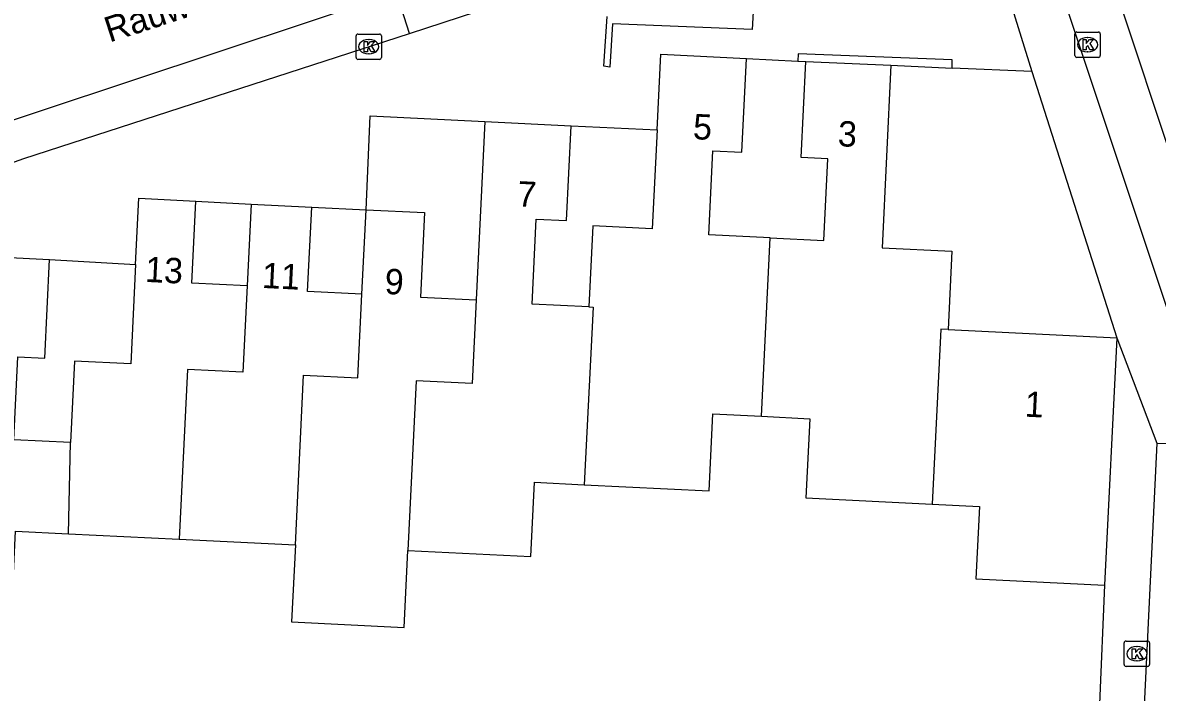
# Model space of a CAD drawing. Extents: x 162990 to 165007, y 383433 to 384336.
# Drawn here: x 164823.07 to 164867.83, y 383772.17 to 383798.57 of the extents above; entities that cross this region are included whole.
import ezdxf

# ---------------------------------------------------------------- set-up
doc = ezdxf.new("R2010")
doc.units = 0
for name, color, linetype in [('IMGEO_Groenvoorziening', 7, 'Continuous'), ('IMGEO_Kolk', 7, 'Continuous'), ('IMGEO_Muur', 7, 'Continuous'), ('IMGEO_Openbare_ruimte_label', 7, 'Continuous'), ('IMGEO_Pand', 7, 'Continuous'), ('IMGEO_Pand_nummerreeks', 7, 'Continuous'), ('IMGEO_Rijbaan_lokaal_gesloten', 7, 'Continuous'), ('IMGEO_Rijbaan_lokaal_open', 7, 'Continuous'), ('IMGEO_Voetpad_open', 7, 'Continuous')]:
    doc.layers.add(name, color=color, linetype=linetype)

msp = doc.modelspace()

# ---------------------------------------------------------------- linework, layer by layer
at = {"layer": 'IMGEO_Groenvoorziening'}
for points in [[(164853.658, 383797.062), (164853.961, 383797.047)], [(164857.321, 383796.892), (164859.735, 383796.785)]]:
    msp.add_lwpolyline(points, dxfattribs=at)
at = {"layer": 'IMGEO_Kolk'}
for p, q in [((164836.224, 383797.199), (164836.224, 383798.051)), ((164836.299, 383798.125), (164837.151, 383798.125)), ((164837.225, 383798.051), (164837.225, 383797.199)), ((164864.582, 383797.28), (164864.582, 383798.132)), ((164864.657, 383798.206), (164865.509, 383798.206)), ((164865.07, 383797.986), (164865.095, 383797.986)), ((164865.583, 383798.132), (164865.583, 383797.28)), ((164836.712, 383797.905), (164836.737, 383797.905)), ((164837.151, 383797.125), (164836.299, 383797.125)), ((164836.735, 383797.345), (164836.71, 383797.345)), ((164865.509, 383797.206), (164864.657, 383797.206)), ((164865.093, 383797.426), (164865.068, 383797.426)), ((164866.526, 383773.263), (164866.526, 383774.115)), ((164866.601, 383774.189), (164867.453, 383774.189)), ((164867.014, 383773.969), (164867.039, 383773.969)), ((164867.527, 383774.115), (164867.527, 383773.263)), ((164867.037, 383773.409), (164867.012, 383773.409)), ((164867.453, 383773.189), (164866.601, 383773.189))]:
    msp.add_line(p, q, dxfattribs=at)
for points in [[(164836.224, 383797.199), (164836.224, 383798.051)], [(164836.299, 383798.125), (164837.151, 383798.125)], [(164837.225, 383798.051), (164837.225, 383797.199)], [(164864.582, 383797.28), (164864.582, 383798.132)], [(164864.657, 383798.206), (164865.509, 383798.206)], [(164865.583, 383798.132), (164865.583, 383797.28)], [(164836.545, 383797.825), (164836.668, 383797.825), (164836.668, 383797.674), (164836.798, 383797.825), (164836.962, 383797.825), (164836.816, 383797.674), (164836.969, 383797.425), (164836.817, 383797.425), (164836.732, 383797.589), (164836.668, 383797.522), (164836.668, 383797.425), (164836.545, 383797.425), (164836.545, 383797.825)], [(164864.903, 383797.906), (164865.026, 383797.906), (164865.026, 383797.755), (164865.156, 383797.906), (164865.32, 383797.906), (164865.174, 383797.755), (164865.327, 383797.506), (164865.175, 383797.506), (164865.09, 383797.67), (164865.026, 383797.603), (164865.026, 383797.506), (164864.903, 383797.506), (164864.903, 383797.906)], [(164837.151, 383797.125), (164836.299, 383797.125)], [(164865.509, 383797.206), (164864.657, 383797.206)], [(164866.526, 383773.263), (164866.526, 383774.115)], [(164866.601, 383774.189), (164867.453, 383774.189)], [(164866.847, 383773.889), (164866.97, 383773.889), (164866.97, 383773.738), (164867.1, 383773.889), (164867.264, 383773.889), (164867.118, 383773.738), (164867.271, 383773.489), (164867.119, 383773.489), (164867.034, 383773.653), (164866.97, 383773.586), (164866.97, 383773.489), (164866.847, 383773.489), (164866.847, 383773.889)], [(164867.527, 383774.115), (164867.527, 383773.263)], [(164867.453, 383773.189), (164866.601, 383773.189)]]:
    msp.add_lwpolyline(points, dxfattribs=at)
for centre, start, end in [((164836.301, 383798.049), 91.552, 178.448), ((164836.301, 383798.049), 91.552, 178.448), ((164837.149, 383798.049), 1.552, 88.448), ((164837.149, 383798.049), 1.552, 88.448), ((164864.659, 383798.13), 91.552, 178.448), ((164864.659, 383798.13), 91.552, 178.448), ((164865.507, 383798.13), 1.552, 88.448), ((164865.507, 383798.13), 1.552, 88.448), ((164836.301, 383797.201), 181.552, 268.448), ((164836.301, 383797.201), 181.552, 268.448), ((164837.149, 383797.201), 271.552, 358.448), ((164837.149, 383797.201), 271.552, 358.448), ((164864.659, 383797.282), 181.552, 268.448), ((164864.659, 383797.282), 181.552, 268.448), ((164865.507, 383797.282), 271.552, 358.448), ((164865.507, 383797.282), 271.552, 358.448), ((164866.603, 383774.113), 91.552, 178.448), ((164866.603, 383774.113), 91.552, 178.448), ((164867.451, 383774.113), 1.552, 88.448), ((164867.451, 383774.113), 1.552, 88.448), ((164866.603, 383773.265), 181.552, 268.448), ((164866.603, 383773.265), 181.552, 268.448), ((164867.451, 383773.265), 271.552, 358.448), ((164867.451, 383773.265), 271.552, 358.448)]:
    msp.add_arc(centre, 0.0765, start, end, dxfattribs=at)
for centre, major_axis, ratio, start_param, end_param in [((164865.069, 383797.706), (-0.387, 0.002), 0.722429, 4.712389, 7.853982), ((164865.094, 383797.706), (-0.39, 0.002), 0.717154, 1.570796, 4.712389), ((164836.711, 383797.625), (-0.387, 0.002), 0.722429, 4.712389, 7.853982), ((164836.736, 383797.625), (-0.39, 0.002), 0.717154, 1.570796, 4.712389), ((164867.013, 383773.689), (-0.387, 0.002), 0.722429, 4.712389, 7.853982), ((164867.038, 383773.689), (-0.39, 0.002), 0.717154, 1.570796, 4.712389)]:
    msp.add_ellipse(centre, major_axis=major_axis, ratio=ratio, start_param=start_param, end_param=end_param, dxfattribs=at)
at = {"layer": 'IMGEO_Muur'}
msp.add_lwpolyline([(164851.721, 383800.64), (164851.981, 383800.646), (164851.847, 383798.308), (164846.338, 383798.533), (164846.236, 383796.821), (164845.997, 383796.864), (164846.125, 383798.813)], dxfattribs=at)
at = {"layer": 'IMGEO_Pand'}
for points in [[(164848.1, 383794.353), (164848.246, 383797.33), (164851.625, 383797.164)], [(164852.556, 383790.088), (164850.134, 383790.208), (164850.298, 383793.524), (164851.443, 383793.467), (164851.625, 383797.164)], [(164852.556, 383790.088), (164854.673, 383789.984), (164854.832, 383793.207), (164853.787, 383793.259), (164853.961, 383797.047)], [(164853.961, 383797.047), (164857.321, 383796.892)], [(164857.321, 383796.892), (164856.975, 383789.695), (164859.733, 383789.559), (164859.581, 383786.471)], [(164841.304, 383794.676), (164840.958, 383787.647)], [(164841.304, 383794.676), (164844.708, 383794.508)], [(164845.412, 383787.37), (164843.165, 383787.479), (164843.329, 383790.829), (164844.524, 383790.771), (164844.708, 383794.508)], [(164848.1, 383794.353), (164847.908, 383790.449), (164845.569, 383790.564), (164845.412, 383787.37)], [(164827.523, 383789.033), (164827.652, 383791.65), (164829.905, 383791.54)], [(164831.92, 383788.196), (164829.745, 383788.303), (164829.905, 383791.54)], [(164832.078, 383791.42), (164831.92, 383788.196)], [(164832.078, 383791.42), (164834.472, 383791.302)], [(164836.453, 383787.873), (164834.308, 383787.979), (164834.472, 383791.302)], [(164836.453, 383787.873), (164836.617, 383791.199)], [(164836.617, 383791.199), (164838.925, 383791.086), (164838.761, 383787.756), (164840.958, 383787.647)], [(164852.215, 383783.052), (164852.556, 383790.088)], [(164820.317, 383786.525), (164820.459, 383789.417), (164824.133, 383789.236)], [(164824.961, 383782.02), (164822.718, 383782.129), (164822.879, 383785.4), (164823.941, 383785.348), (164824.133, 383789.236)], [(164827.523, 383789.033), (164827.33, 383785.119), (164825.119, 383785.228), (164824.961, 383782.02)], [(164831.92, 383788.196), (164831.751, 383784.79), (164829.577, 383784.897), (164829.246, 383778.207)], [(164833.828, 383777.981), (164834.151, 383784.672), (164836.296, 383784.567), (164836.453, 383787.873)], [(164840.958, 383787.647), (164840.798, 383784.345), (164838.596, 383784.453), (164838.265, 383777.763)], [(164845.412, 383787.37), (164845.574, 383787.362), (164845.223, 383780.352)], [(164859.581, 383786.471), (164859.295, 383786.484), (164858.949, 383779.586)], [(164859.581, 383786.471), (164866.236, 383786.143)], [(164866.236, 383786.143), (164865.756, 383776.39)], [(164845.223, 383780.352), (164850.155, 383780.109), (164850.304, 383783.146), (164852.215, 383783.052)], [(164852.215, 383783.052), (164854.126, 383782.958), (164853.972, 383779.831), (164858.949, 383779.586)], [(164824.877, 383778.422), (164824.961, 383782.02)], [(164838.265, 383777.763), (164843.114, 383777.524), (164843.258, 383780.449), (164845.223, 383780.352)], [(164858.949, 383779.586), (164860.813, 383779.494), (164860.673, 383776.64), (164865.756, 383776.39)], [(164817.468, 383772.696), (164822.491, 383772.449), (164822.79, 383778.525), (164824.877, 383778.422)], [(164824.877, 383778.422), (164829.246, 383778.207)], [(164829.246, 383778.207), (164833.828, 383777.981)], [(164833.828, 383777.981), (164833.679, 383774.947), (164838.116, 383774.729), (164838.265, 383777.763)]]:
    msp.add_lwpolyline(points, dxfattribs=at)
at = {"layer": 'IMGEO_Rijbaan_lokaal_gesloten'}
for points in [[(164874.04, 383776.243), (164809.325, 383971.223)], [(164872.06, 383775.609), (164870.042, 383781.857), (164863.985, 383800.014)]]:
    msp.add_lwpolyline(points, dxfattribs=at)
at = {"layer": 'IMGEO_Rijbaan_lokaal_open'}
for points in [[(164838.337, 383798.15), (164837.814, 383799.768), (164802.834, 383788.147), (164803.366, 383786.6)], [(164838.337, 383798.15), (164840.988, 383799.008)]]:
    msp.add_lwpolyline(points, dxfattribs=at)
at = {"layer": 'IMGEO_Voetpad_open'}
for points in [[(164860.84, 383803.214), (164862.882, 383796.646)], [(164803.366, 383786.6), (164818.441, 383791.55), (164823.115, 383793.221), (164838.337, 383798.15)], [(164851.625, 383797.164), (164853.658, 383797.062)], [(164859.735, 383796.785), (164859.741, 383797.106), (164853.667, 383797.351), (164853.658, 383797.062)], [(164862.882, 383796.646), (164859.735, 383796.785)], [(164862.882, 383796.646), (164866.236, 383786.143)], [(164836.617, 383791.199), (164836.783, 383794.906), (164841.304, 383794.676)], [(164844.708, 383794.508), (164848.1, 383794.353)], [(164829.905, 383791.54), (164832.078, 383791.42)], [(164834.472, 383791.302), (164836.617, 383791.199)], [(164824.133, 383789.236), (164827.523, 383789.033)], [(164866.236, 383786.143), (164867.811, 383781.988)], [(164867.811, 383781.988), (164866.06, 383745.755)], [(164867.811, 383781.988), (164869.429, 383781.937), (164872.252, 383773.074), (164872.993, 383769.983), (164873.298, 383768.052), (164873.432, 383766.049), (164873.494, 383764.157), (164873.45, 383762.242), (164873.397, 383760.825), (164873.257, 383759.624), (164872.985, 383757.98), (164872.315, 383755.073), (164871.913, 383753.751), (164871.219, 383751.863), (164870.488, 383750.243), (164870.309, 383749.846), (164869.455, 383748.256), (164867.231, 383744.853), (164866.06, 383745.755)], [(164865.756, 383776.39), (164865.547, 383771.72)]]:
    msp.add_lwpolyline(points, dxfattribs=at)

# ---------------------------------------------------------------- texts
at = {"layer": 'IMGEO_Openbare_ruimte_label'}
msp.add_text('Rauwveld', height=1, rotation=17.9456, dxfattribs=at).set_placement((164826.494, 383797.787))
at = {"layer": 'IMGEO_Pand_nummerreeks'}
for s, rotation, p in [('5', 357.1875, (164849.5, 383793.984)), ('3', 357.3588, (164855.215, 383793.706)), ('7', 357.1745, (164842.57, 383791.33)), ('13', 357.2048, (164827.884, 383788.354)), ('11', 357.1782, (164832.493, 383788.116)), ('9', 357.1982, (164837.336, 383787.88)), ('1', 357.1784, (164862.586, 383783.04))]:
    msp.add_text(s, height=1, rotation=rotation, dxfattribs=at).set_placement(p)

doc.saveas('drawing.dxf')
